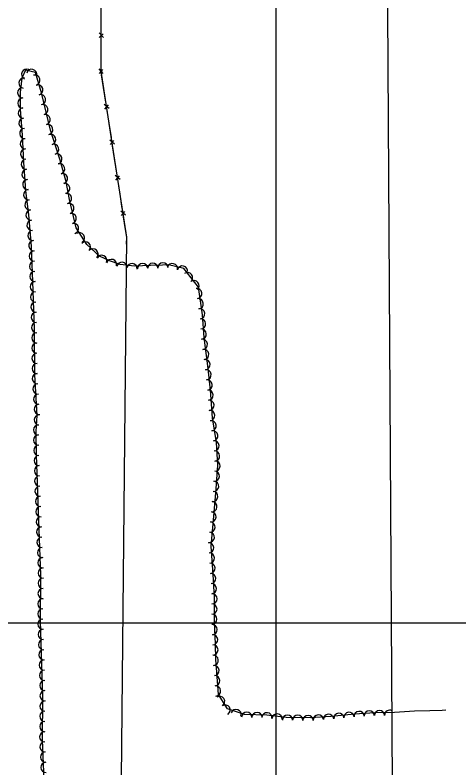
# Model space of a CAD drawing. Extents: x 353423 to 364002, y 127000 to 201942.
# Drawn here: x 360296 to 360643, y 155387 to 155974 of the extents above; entities that cross this region are included whole.
import ezdxf

# ---------------------------------------------------------------- set-up
doc = ezdxf.new("R2010")
doc.units = 0
for name, color, linetype in [('E_DTM_SlopeBottom', 7, 'Continuous'), ('E_FEN_Generic', 7, 'Continuous'), ('E_LAND_TreeLine', 7, 'Continuous'), ('E_RDWY_Gravel', 7, 'Continuous')]:
    doc.layers.add(name, color=color, linetype=linetype)

msp = doc.modelspace()

# ---------------------------------------------------------------- linework, layer by layer
at = {"layer": 'E_DTM_SlopeBottom'}
for p, q in [((360361.77, 155956.69), (360364.97, 155959.49)), ((360365.03, 155956.5), (360361.79, 155960.25)), ((360364.92, 155928.48), (360361.67, 155932.23)), ((360361.92, 155928.44), (360364.64, 155931.71)), ((360369.49, 155901.09), (360365.7, 155904.28)), ((360366.25, 155900.75), (360368.97, 155904.02)), ((360373.82, 155873.39), (360370.03, 155876.59)), ((360370.57, 155873.07), (360373.29, 155876.33)), ((360378.09, 155845.69), (360374.29, 155848.89)), ((360374.84, 155845.37), (360377.56, 155848.63)), ((360382.35, 155818), (360378.57, 155821.2)), ((360379.11, 155817.67), (360381.83, 155820.93))]:
    msp.add_line(p, q, dxfattribs=at)
for points in [[(360374.6, 154657.93), (360374.27, 154789.6), (360374.39, 154872.44), (360374.04, 154944.9), (360373.8, 155062.49), (360373.56, 155130.68), (360377.07, 155166.82), (360383.23, 155800.82), (360371.63, 155876.08), (360363.17, 155930.21), (360363.68, 156057.43)], [(360363.35, 155973.35), (360363.39, 155983.37)], [(360363.3, 155961.96), (360363.35, 155973.35)], [(360363.23, 155945.33), (360363.28, 155955.34)], [(360363.19, 155933.94), (360363.23, 155945.33)], [(360365.17, 155917.46), (360363.62, 155927.35)], [(360366.92, 155906.2), (360365.17, 155917.46)], [(360369.49, 155889.77), (360367.95, 155899.66)], [(360371.25, 155878.52), (360369.49, 155889.77)], [(360373.79, 155862.07), (360372.26, 155871.97)], [(360375.53, 155850.82), (360373.79, 155862.07)], [(360378.06, 155834.38), (360376.53, 155844.27)], [(360379.79, 155823.12), (360378.06, 155834.38)], [(360382.33, 155806.68), (360380.8, 155816.58)], [(360383.18, 155795.36), (360383.23, 155800.82), (360382.33, 155806.68)]]:
    msp.add_lwpolyline(points, dxfattribs=at)
at = {"layer": 'E_FEN_Generic'}
for points in [[(360632.35, 155431.71), (360629.4, 155431.62), (360619.92, 155431.3), (360607.99, 155430.89), (360592.4, 155429.99), (360576.92, 155429.56), (360561, 155428.74), (360542.93, 155426.89), (360526.32, 155425.73), (360507.62, 155426.11), (360492.55, 155427.97), (360475.11, 155428.32), (360461.9, 155432.83), (360454.89, 155443.91), (360453.55, 155461.33), (360452.79, 155471.32), (360452.48, 155483.46), (360451.76, 155500.17), (360451.89, 155519.55), (360450.7, 155537.63), (360449.22, 155559.65), (360451.12, 155583.16), (360453.05, 155604.43), (360454.31, 155622.81), (360453.28, 155640.71), (360450.27, 155659.8), (360448.57, 155681.46), (360446.53, 155700.36), (360443.7, 155722.42), (360442.41, 155740.27), (360439.38, 155761.83), (360427.78, 155776.27), (360415.96, 155779.1), (360411.12, 155778.93), (360401.7, 155778.64), (360389.27, 155778.12), (360378.15, 155779.58), (360369.78, 155782.22), (360361.87, 155785.94), (360352.15, 155795), (360343.85, 155807.96), (360338.62, 155830.27), (360335.98, 155843.88), (360331.2, 155860.8), (360323.77, 155884.33), (360316.71, 155913.4), (360311.93, 155929.19), (360304.3, 155931.22), (360301.42, 155924.98), (360299.94, 155913.67), (360300.17, 155900.59), (360301.7, 155880.29), (360302.61, 155859.32), (360304.26, 155837.29), (360306.48, 155818.15), (360308.68, 155793.9), (360309.84, 155758.82), (360310.93, 155729.09), (360311.27, 155693.37), (360313.17, 155661.79), (360312.23, 155649.12), (360312.63, 155630.64), (360313.54, 155602.15), (360314.7, 155572.72), (360316.04, 155537.39), (360315.57, 155501.57), (360316.8, 155467.89), (360317.47, 155441.62), (360317.12, 155408.69), (360318.52, 155377.47)], [(360590.42, 155429.93), (360576.92, 155429.56), (360561, 155428.74), (360542.93, 155426.89), (360526.32, 155425.73), (360507.62, 155426.11), (360492.55, 155427.97), (360475.11, 155428.32), (360461.9, 155432.83), (360454.89, 155443.91), (360453.55, 155461.33), (360452.79, 155471.32), (360452.48, 155483.46), (360451.76, 155500.17), (360451.89, 155519.55), (360450.7, 155537.63), (360449.22, 155559.65), (360451.12, 155583.16), (360453.05, 155604.43), (360454.31, 155622.81), (360453.28, 155640.71), (360450.27, 155659.8), (360448.57, 155681.46), (360446.53, 155700.36), (360443.7, 155722.42), (360442.41, 155740.27), (360439.38, 155761.83), (360427.78, 155776.27), (360415.96, 155779.1), (360411.12, 155778.93), (360401.7, 155778.64), (360389.27, 155778.12), (360378.15, 155779.58), (360369.78, 155782.22), (360361.87, 155785.94), (360352.15, 155795), (360343.85, 155807.96), (360338.62, 155830.27), (360335.98, 155843.88), (360331.2, 155860.8), (360323.77, 155884.33), (360316.71, 155913.4), (360311.93, 155929.19), (360304.3, 155931.22), (360301.42, 155924.98), (360299.94, 155913.67), (360300.17, 155900.59), (360301.7, 155880.29), (360302.61, 155859.32), (360304.26, 155837.29), (360306.48, 155818.15), (360308.68, 155793.9), (360309.84, 155758.82), (360310.93, 155729.09), (360311.27, 155693.37), (360313.17, 155661.79), (360312.23, 155649.12), (360312.63, 155630.64), (360313.54, 155602.15), (360314.7, 155572.72), (360316.04, 155537.39), (360315.57, 155501.57), (360316.8, 155467.89), (360317.47, 155441.62), (360317.12, 155408.69), (360318.52, 155377.47)]]:
    msp.add_lwpolyline(points, dxfattribs=at)
for centre, start, end in [((360305.13, 155928.01), 65.23543, 245.22011), ((360309, 155927.81), 345.12299, 165.10767), ((360303.02, 155921.06), 82.52491, 262.50959), ((360311.53, 155923.32), 286.814, 106.79868), ((360302.03, 155913.45), 91.04539, 271.03007), ((360313.83, 155915.67), 286.814, 106.79868), ((360315.85, 155908.07), 283.67324, 103.65791), ((360302.18, 155905.47), 91.04539, 271.03007), ((360302.49, 155897.61), 94.29043, 274.27511), ((360317.74, 155900.31), 283.67324, 103.65791), ((360303.09, 155889.65), 94.29043, 274.27511), ((360319.62, 155892.55), 283.67324, 103.65791), ((360321.51, 155884.79), 283.67324, 103.65791), ((360303.69, 155881.69), 94.29043, 274.27511), ((360304.08, 155873.65), 92.51974, 272.50442), ((360323.89, 155877.03), 287.52892, 107.51359), ((360304.43, 155865.67), 92.51974, 272.50442), ((360326.29, 155869.41), 287.52892, 107.51359), ((360328.69, 155861.8), 287.52892, 107.51359), ((360304.83, 155857.76), 94.28822, 274.27289), ((360330.9, 155854.19), 285.78255, 105.76723), ((360305.42, 155849.8), 94.28822, 274.27289), ((360333.07, 155846.51), 285.78255, 105.76723), ((360306.02, 155841.84), 94.28822, 274.27289), ((360334.82, 155838.9), 281.00073, 100.9854), ((360306.75, 155833.97), 96.60006, 276.58474), ((360336.34, 155831.07), 281.00073, 100.9854), ((360307.67, 155826.04), 96.60006, 276.58474), ((360338.13, 155823.2), 283.20379, 103.18847), ((360308.58, 155818.06), 95.20188, 275.18656), ((360339.96, 155815.43), 283.20379, 103.18847), ((360309.31, 155810.11), 95.20188, 275.18656), ((360341.78, 155807.66), 283.20379, 103.18847), ((360310.03, 155802.16), 95.20188, 275.18656), ((360346.3, 155800.26), 302.61675, 122.60143), ((360310.75, 155794.2), 95.20188, 275.18656), ((360351.02, 155793.19), 317.02652, 137.01119), ((360311.03, 155786.11), 91.90763, 271.8923), ((360356.86, 155787.75), 317.02652, 137.01119), ((360311.29, 155778.12), 91.90763, 271.8923), ((360363.77, 155782.73), 334.81841, 154.80309), ((360371.37, 155779.53), 342.49879, 162.48346), ((360379.4, 155777.31), 352.55313, 172.5378), ((360387.32, 155776.27), 352.55313, 172.5378), ((360395.64, 155776.3), 2.41796, 182.40264), ((360403.59, 155776.61), 1.74687, 181.73154), ((360411.58, 155776.86), 1.98423, 181.96891), ((360418.91, 155776.24), 346.544, 166.52868), ((360426.67, 155774.38), 346.544, 166.52868), ((360311.56, 155770.14), 91.90763, 271.8923), ((360430.75, 155769.23), 308.77428, 128.75896), ((360311.82, 155762.16), 91.90763, 271.8923), ((360435.75, 155763), 308.77428, 128.75896), ((360312.1, 155754.19), 92.09789, 272.08257), ((360437.97, 155756.79), 278.0187, 98.00338), ((360439.09, 155748.88), 278.0187, 98.00338), ((360312.4, 155746.21), 92.09789, 272.08257), ((360312.69, 155738.23), 92.09789, 272.08257), ((360440.2, 155740.97), 278.0187, 98.00338), ((360440.83, 155733.16), 274.13525, 94.11993), ((360312.98, 155730.25), 92.09789, 272.08257), ((360441.4, 155725.19), 274.13525, 94.11993), ((360313.08, 155722.22), 90.55147, 270.53615), ((360313.16, 155714.23), 90.55147, 270.53615), ((360442.27, 155717.14), 277.3302, 97.31488), ((360443.29, 155709.22), 277.3302, 97.31488), ((360313.24, 155706.25), 90.55147, 270.53615), ((360444.3, 155701.3), 277.3302, 97.31488), ((360313.31, 155698.26), 90.55147, 270.53615), ((360313.54, 155690.39), 93.45601, 273.44068), ((360445.18, 155693.41), 276.15056, 96.13523), ((360446.03, 155685.47), 276.15056, 96.13523), ((360314.02, 155682.42), 93.45601, 273.44068), ((360446.78, 155677.58), 274.51418, 94.49886), ((360314.5, 155674.45), 93.45601, 273.44068), ((360314.98, 155666.48), 93.45601, 273.44068), ((360447.4, 155669.62), 274.51418, 94.49886), ((360448.03, 155661.66), 274.51418, 94.49886), ((360315, 155658.23), 85.73796, 265.72263), ((360314.41, 155650.27), 85.73796, 265.72263), ((360449.13, 155653.6), 278.95424, 98.93891), ((360314.46, 155642.49), 91.2727, 271.25738), ((360450.38, 155645.71), 278.95424, 98.93891), ((360451.34, 155638), 273.30505, 93.28973), ((360314.64, 155634.51), 91.2727, 271.25738), ((360314.85, 155626.55), 91.82456, 271.80924), ((360451.8, 155630.03), 273.30505, 93.28973), ((360452.18, 155622.32), 266.08312, 86.0678), ((360315.11, 155618.57), 91.82456, 271.80924), ((360451.64, 155614.36), 266.08312, 86.0678), ((360315.36, 155610.59), 91.82456, 271.80924), ((360315.61, 155602.61), 91.82456, 271.80924), ((360451.09, 155606.39), 266.08312, 86.0678), ((360450.41, 155598.48), 264.81615, 84.80083), ((360315.93, 155594.65), 92.27658, 272.26126), ((360449.69, 155590.53), 264.81615, 84.80083), ((360316.24, 155586.67), 92.27658, 272.26126), ((360316.56, 155578.69), 92.27658, 272.26126), ((360448.97, 155582.56), 265.39955, 85.38423), ((360448.33, 155574.6), 265.39955, 85.38423), ((360316.87, 155570.71), 92.17861, 272.16329), ((360447.69, 155566.64), 265.39955, 85.38423), ((360317.17, 155562.73), 92.17861, 272.16329), ((360317.48, 155554.75), 92.17861, 272.16329), ((360447.21, 155558.37), 273.85818, 93.84285), ((360447.75, 155550.4), 273.85818, 93.84285), ((360317.78, 155546.77), 92.17861, 272.16329), ((360448.28, 155542.44), 273.85818, 93.84285), ((360318.08, 155538.79), 92.17861, 272.16329), ((360318.04, 155530.7), 89.25598, 269.24066), ((360448.82, 155534.47), 273.76219, 93.74686), ((360449.34, 155526.51), 273.76219, 93.74686), ((360317.94, 155522.72), 89.25598, 269.24066), ((360317.83, 155514.74), 89.25598, 269.24066), ((360449.79, 155518.69), 269.63234, 89.61701), ((360449.74, 155510.7), 269.63234, 89.61701), ((360317.73, 155506.75), 89.25598, 269.24066), ((360449.69, 155502.72), 269.63234, 89.61701), ((360317.76, 155498.87), 92.10422, 272.0889), ((360318.05, 155490.89), 92.10422, 272.0889), ((360449.91, 155494.64), 272.48233, 92.46701), ((360450.25, 155486.66), 272.48233, 92.46701), ((360318.35, 155482.92), 92.10422, 272.0889), ((360450.51, 155478.72), 271.46122, 91.4459), ((360318.64, 155474.94), 92.10422, 272.0889), ((360318.92, 155466.93), 91.45338, 271.43806), ((360450.75, 155470.63), 274.32348, 94.30815), ((360451.35, 155462.67), 274.32348, 94.30815), ((360319.12, 155458.95), 91.45338, 271.43806), ((360451.96, 155454.71), 274.41618, 94.40085), ((360319.32, 155450.97), 91.45338, 271.43806), ((360319.52, 155442.99), 91.45338, 271.43806), ((360452.57, 155446.75), 274.41618, 94.40085), ((360455.79, 155438.59), 302.34514, 122.32982), ((360319.49, 155434.93), 89.39529, 269.37996), ((360460.06, 155431.84), 302.34514, 122.32982), ((360319.4, 155426.95), 89.39529, 269.37996), ((360468.65, 155428.32), 341.15213, 161.13681), ((360476.93, 155426.2), 358.83799, 178.82266), ((360484.92, 155426.03), 358.83799, 178.82266), ((360492.68, 155425.84), 352.96732, 172.95199), ((360500.61, 155424.87), 352.96732, 172.95199), ((360548.86, 155425.4), 5.86142, 185.8461), ((360556.8, 155426.21), 5.86142, 185.8461), ((360564.65, 155426.84), 2.94794, 182.93261), ((360572.62, 155427.25), 2.94794, 182.93261), ((360580.55, 155427.57), 1.59891, 181.58358), ((360588.53, 155427.79), 61.92764, 181.58358), ((360508.75, 155423.99), 358.84928, 178.83396), ((360516.74, 155423.83), 358.84928, 178.83396), ((360524.72, 155423.67), 358.84928, 178.83396), ((360532.88, 155424.09), 4.00847, 183.99315), ((360540.84, 155424.65), 4.00847, 183.99315), ((360319.32, 155418.96), 89.39529, 269.37996), ((360319.23, 155410.98), 89.39529, 269.37996), ((360319.46, 155403.12), 92.58858, 272.57325), ((360319.82, 155395.14), 92.58858, 272.57325), ((360320.18, 155387.16), 92.58858, 272.57325)]:
    msp.add_arc(centre, 3.99, start, end, dxfattribs=at)
at = {"layer": 'E_LAND_TreeLine'}
for p, q in [((360500, 154500), (360500, 156500)), ((359500, 155500), (361000, 155500))]:
    msp.add_line(p, q, dxfattribs=at)
at = {"layer": 'E_RDWY_Gravel'}
msp.add_lwpolyline([(360594.88, 154683.26), (360584.32, 156452.95)], dxfattribs=at)

doc.saveas('drawing.dxf')
